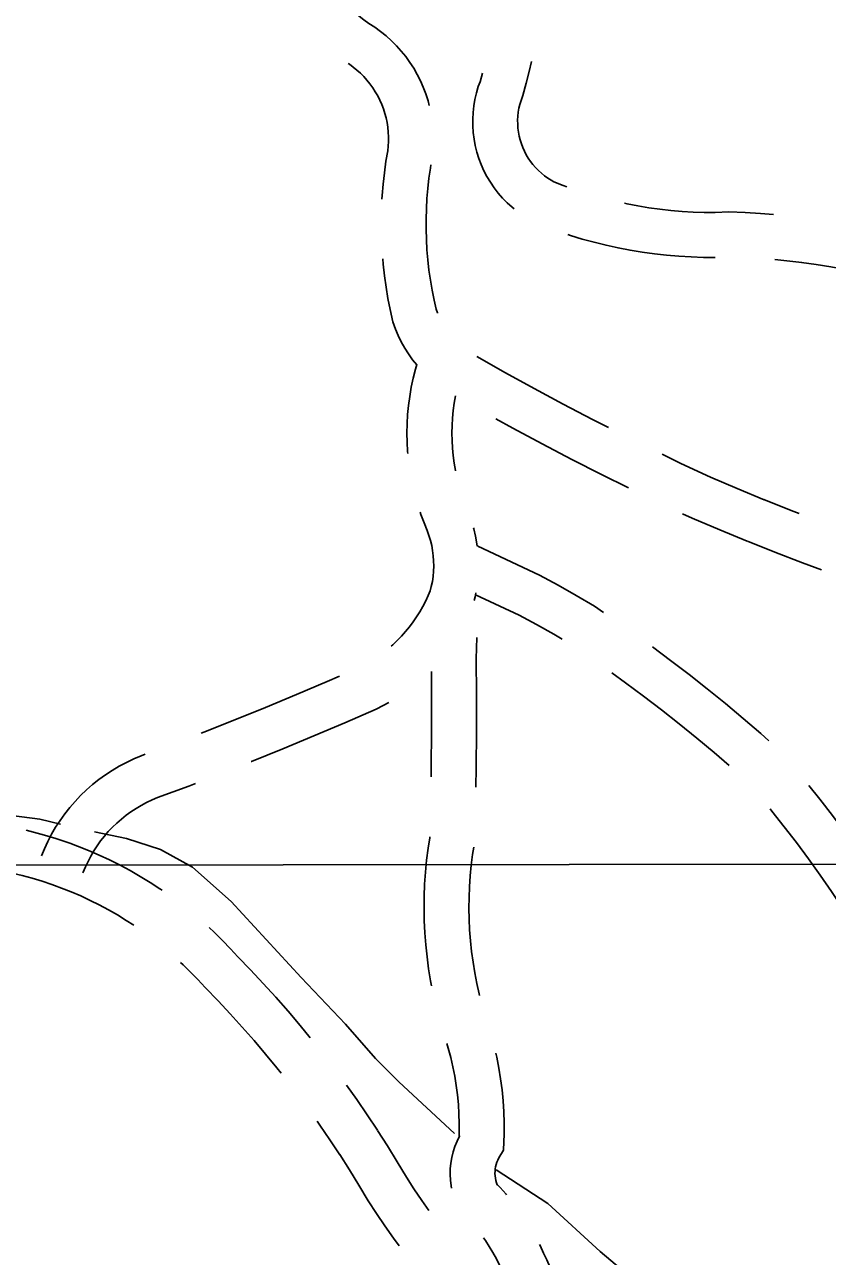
# Model space of a CAD drawing. Extents: x 3297735 to 3335592, y 670436 to 695807.
# Drawn here: x 3327267 to 3327803, y 690728 to 691551 of the extents above; entities that cross this region are included whole.
import ezdxf

# ---------------------------------------------------------------- set-up
doc = ezdxf.new("R2010")
doc.units = 0
for name, color, linetype in [('V-GRID-MAJR', 7, 'Continuous'), ('V-ROAD-CNTR', 7, 'Continuous'), ('V-TOPO-SHOR', 7, 'Continuous')]:
    doc.layers.add(name, color=color, linetype=linetype)

msp = doc.modelspace()

# ---------------------------------------------------------------- linework, layer by layer
at = {"layer": 'V-GRID-MAJR'}
msp.add_lwpolyline([(3301853.13, 690965.76), (3302673.49, 690966.23), (3305673.73, 690968.17), (3310110.29, 690971.5), (3313525.52, 690974.42), (3317355.66, 690978.09), (3321058.09, 690982.03), (3323164.54, 690984.43), (3326643.71, 690988.68), (3330122.76, 690993.26), (3332835.9, 690997.06), (3333379.42, 690997.86)], dxfattribs=at)
at = {"layer": 'V-ROAD-CNTR'}
for points in [[(3327536.84, 691497.15), (3327536.03, 691500.21), (3327534.58, 691504.74), (3327532.89, 691509.19), (3327530.97, 691513.53), (3327528.83, 691517.77), (3327526.46, 691521.89), (3327523.88, 691525.88), (3327521.1, 691529.73), (3327518.11, 691533.43), (3327514.94, 691536.97), (3327511.58, 691540.34), (3327508.05, 691543.52), (3327504.36, 691546.52), (3327500.52, 691549.31), (3327496.53, 691551.9), (3327493.24, 691554.25), (3327490.07, 691556.75), (3327487.01, 691559.38), (3327484.06, 691562.15), (3327481.25, 691565.05), (3327478.57, 691568.07), (3327476.02, 691571.2), (3327474.82, 691572.82)], [(3327605.11, 691526.46), (3327603.63, 691519.79), (3327601.66, 691511.94), (3327599.39, 691503.8), (3327598.15, 691500.35), (3327597.39, 691497.78), (3327596.79, 691495.18), (3327596.34, 691492.55), (3327596.05, 691489.89), (3327595.91, 691487.22), (3327595.93, 691484.55), (3327596.11, 691481.89), (3327596.44, 691479.24), (3327596.93, 691476.61), (3327597.58, 691474.01), (3327598.37, 691471.47), (3327599.32, 691468.96), (3327600.41, 691466.53), (3327601.64, 691464.16), (3327603.01, 691461.86), (3327604.51, 691459.65), (3327606.14, 691457.53), (3327607.89, 691455.52), (3327609.76, 691453.61), (3327611.74, 691451.81), (3327613.82, 691450.13), (3327615.99, 691448.58), (3327618.25, 691447.16), (3327620.14, 691446.12), (3327626.33, 691443.69), (3327628.86, 691442.77)], [(3327505.24, 691434.46), (3327505.37, 691436.9), (3327506.01, 691444.54), (3327506.86, 691452.16), (3327507.93, 691459.76), (3327509.1, 691466.69), (3327509.44, 691469.81), (3327509.62, 691472.98), (3327509.64, 691476.15), (3327509.49, 691479.32), (3327509.17, 691482.48), (3327508.69, 691485.62), (3327508.04, 691488.73), (3327507.23, 691491.8), (3327506.26, 691494.82), (3327505.13, 691497.78), (3327503.85, 691500.69), (3327502.41, 691503.52), (3327500.83, 691506.27), (3327499.11, 691508.94), (3327497.25, 691511.51), (3327495.26, 691513.98), (3327493.14, 691516.34), (3327490.9, 691518.59), (3327488.54, 691520.72), (3327486.07, 691522.72), (3327483.51, 691524.58), (3327482.76, 691525.07)], [(3327572.39, 691518.67), (3327570.79, 691512.92), (3327569.62, 691509.68), (3327568.37, 691505.42), (3327567.36, 691501.1), (3327566.62, 691496.72), (3327566.13, 691492.3), (3327565.9, 691487.88), (3327565.94, 691483.43), (3327566.23, 691479), (3327566.79, 691474.59), (3327567.61, 691470.23), (3327568.68, 691465.92), (3327570, 691461.68), (3327571.57, 691457.53), (3327573.38, 691453.48), (3327575.43, 691449.54), (3327577.7, 691445.73), (3327580.2, 691442.05), (3327582.91, 691438.53), (3327585.82, 691435.18), (3327588.93, 691432), (3327592.21, 691429.02), (3327593.6, 691427.9)], [(3327542.36, 691358.36), (3327542.31, 691358.48), (3327541.45, 691360.91), (3327540.08, 691366.92), (3327538.75, 691373.62), (3327537.61, 691380.35), (3327536.66, 691387.11), (3327535.89, 691393.9), (3327535.32, 691400.7), (3327534.93, 691407.52), (3327534.74, 691414.35), (3327534.74, 691421.18), (3327534.92, 691428), (3327535.3, 691434.82), (3327535.87, 691441.63), (3327536.63, 691448.41), (3327537.58, 691455.18), (3327537.97, 691457.5)], [(3327667.26, 691431.7), (3327669.02, 691431.31), (3327676.3, 691429.91), (3327683.61, 691428.7), (3327690.96, 691427.69), (3327698.33, 691426.87), (3327705.72, 691426.25), (3327713.12, 691425.82), (3327720.53, 691425.59), (3327727.78, 691425.55), (3327736.91, 691425.95), (3327747.81, 691425.54), (3327758.25, 691424.92), (3327766.76, 691424.25)], [(3327629.45, 691410.82), (3327631.22, 691410.22), (3327639.07, 691407.84), (3327646.98, 691405.66), (3327654.95, 691403.68), (3327662.97, 691401.92), (3327671.02, 691400.37), (3327679.12, 691399.04), (3327687.25, 691397.92), (3327695.41, 691397.01), (3327703.59, 691396.32), (3327711.78, 691395.85), (3327719.98, 691395.59), (3327727.83, 691395.55)], [(3327528.47, 691323.69), (3327525.68, 691327.18), (3327522.96, 691331.02), (3327520.46, 691335), (3327518.17, 691339.11), (3327516.12, 691343.34), (3327514.31, 691347.67), (3327512.59, 691352.54), (3327510.74, 691360.67), (3327509.24, 691368.19), (3327507.96, 691375.75), (3327506.89, 691383.34), (3327506.03, 691390.96), (3327505.73, 691394.5)], [(3327767.76, 691394.05), (3327775.8, 691393.25), (3327785.73, 691392.06)], [(3327785.43, 691392.1), (3327795.33, 691390.72), (3327805.05, 691389.16), (3327814.74, 691387.41), (3327824.39, 691385.46), (3327834, 691383.31), (3327843.56, 691380.98), (3327853.08, 691378.45), (3327862.25, 691375.82), (3327865.37, 691374.71)], [(3327656.55, 691281.8), (3327645.84, 691287.26), (3327626.34, 691297.46), (3327606.95, 691307.87), (3327587.68, 691318.49), (3327568.56, 691329.29)], [(3327522.54, 691264.46), (3327522.41, 691265.91), (3327522.06, 691272.05), (3327521.95, 691278.2), (3327522.07, 691284.35), (3327522.41, 691290.49), (3327522.99, 691296.62), (3327523.8, 691302.72), (3327524.84, 691308.78), (3327526.1, 691314.8), (3327527.59, 691320.78), (3327528.55, 691324.07)], [(3327554.37, 691252.86), (3327554.3, 691253.21), (3327553.46, 691258.16), (3327552.8, 691263.15), (3327552.33, 691268.15), (3327552.05, 691273.17), (3327551.95, 691278.19), (3327552.05, 691283.22), (3327552.33, 691288.23), (3327552.81, 691293.23), (3327553.47, 691298.22), (3327554.29, 691303.02)], [(3327669.94, 691241.55), (3327651.97, 691250.46), (3327632.08, 691260.6), (3327612.29, 691270.95), (3327592.62, 691281.52), (3327581.28, 691287.77)], [(3327760.61, 691233.67), (3327742.49, 691241.11), (3327724.72, 691248.65), (3327704.98, 691257.92), (3327692.37, 691264)], [(3327783.99, 691224.47), (3327778.66, 691226.51), (3327760.45, 691233.74)], [(3327511.38, 691135.79), (3327512.46, 691136.72), (3327515.44, 691139.53), (3327518.3, 691142.46), (3327521.04, 691145.51), (3327523.64, 691148.68), (3327526.1, 691151.95), (3327528.42, 691155.32), (3327530.6, 691158.79), (3327532.63, 691162.35), (3327534.51, 691165.99), (3327536.23, 691169.71), (3327537.52, 691172.84), (3327538.23, 691175.59), (3327538.92, 691178.98), (3327539.42, 691182.41), (3327539.73, 691185.85), (3327539.86, 691189.3), (3327539.79, 691192.76), (3327539.54, 691196.21), (3327539.1, 691199.64), (3327538.47, 691203.04), (3327537.65, 691206.4), (3327536.66, 691209.71), (3327535.47, 691213.01), (3327533.35, 691218.11), (3327531.2, 691223.87), (3327530.7, 691225.41)], [(3327749.22, 691205.92), (3327730.94, 691213.42), (3327712.49, 691221.25), (3327706.03, 691224.29)], [(3327568.96, 691202.6), (3327568.75, 691204.28), (3327567.82, 691209.3), (3327566.62, 691214.25), (3327566.46, 691214.8)], [(3327798.89, 691186.8), (3327786.29, 691191.46), (3327767.75, 691198.56), (3327749.38, 691205.85)], [(3327653.3, 691158.34), (3327647.23, 691162.46), (3327635.01, 691169.68), (3327622.94, 691176.51), (3327610.5, 691183.25), (3327569.36, 691202.62)], [(3327566.8, 691166.23), (3327567.48, 691168.84), (3327567.99, 691171.38)], [(3327625.59, 691140.4), (3327619.99, 691143.71), (3327608.41, 691150.27), (3327596.96, 691156.47), (3327567.83, 691170.18)], [(3327567.96, 691041.52), (3327568.19, 691054.56), (3327568.42, 691078.92), (3327568.45, 691103.29), (3327568.28, 691127.3), (3327568.74, 691141.51)], [(3327763.79, 691072.53), (3327758.33, 691077.38), (3327746.57, 691087.51), (3327734.67, 691097.47), (3327722.63, 691107.26), (3327710.45, 691116.87), (3327698.13, 691126.31), (3327686.01, 691135.32)], [(3327384.52, 691077.72), (3327386.27, 691078.39), (3327406.95, 691086.56), (3327427.56, 691094.9), (3327448.1, 691103.44), (3327468.55, 691112.15), (3327476.96, 691115.83)], [(3327538.08, 691048.4), (3327538.19, 691054.97), (3327538.42, 691079.08), (3327538.45, 691103.2), (3327538.34, 691118.9)], [(3327737.15, 691056.03), (3327727.15, 691064.64), (3327715.58, 691074.33), (3327703.87, 691083.84), (3327692.03, 691093.19), (3327680.05, 691102.36), (3327667.95, 691111.36), (3327658.73, 691118.02)], [(3327417.97, 691058.65), (3327418.09, 691058.7), (3327438.95, 691067.15), (3327459.73, 691075.79), (3327480.44, 691084.61), (3327501.32, 691093.73), (3327506.16, 691096.12), (3327509.82, 691098.12)], [(3327277.76, 690995.71), (3327279.7, 691000.4), (3327281.98, 691005.3), (3327284.5, 691010.1), (3327287.23, 691014.77), (3327290.18, 691019.32), (3327293.33, 691023.72), (3327296.68, 691027.97), (3327300.22, 691032.06), (3327303.95, 691035.99), (3327307.86, 691039.74), (3327311.94, 691043.3), (3327316.17, 691046.68), (3327320.55, 691049.85), (3327325.08, 691052.82), (3327329.74, 691055.58), (3327334.52, 691058.12), (3327339.42, 691060.44), (3327344.36, 691062.5), (3327347.12, 691063.53)], [(3327305.5, 690984.28), (3327307.17, 690988.33), (3327308.88, 690991.98), (3327310.75, 690995.55), (3327312.78, 690999.03), (3327314.97, 691002.41), (3327317.32, 691005.69), (3327319.82, 691008.86), (3327322.45, 691011.9), (3327325.23, 691014.83), (3327328.14, 691017.62), (3327331.17, 691020.27), (3327334.32, 691022.78), (3327337.59, 691025.14), (3327340.96, 691027.36), (3327344.43, 691029.41), (3327347.99, 691031.3), (3327351.63, 691033.03), (3327355.4, 691034.6), (3327376.15, 691042.36), (3327380.71, 691044.12)], [(3327848.24, 690961.28), (3327845.6, 690965.54), (3327838.09, 690977.21), (3327830.38, 690988.75), (3327822.49, 691000.16), (3327814.41, 691011.44), (3327806.14, 691022.59), (3327797.68, 691033.59), (3327790.39, 691042.77)], [(3327822.6, 690945.7), (3327820.24, 690949.51), (3327812.99, 690960.76), (3327805.57, 690971.89), (3327797.96, 690982.89), (3327790.16, 690993.77), (3327782.2, 691004.51), (3327774.04, 691015.12), (3327765.72, 691025.59), (3327764.54, 691027.03)], [(3327267.47, 691012.8), (3327272.41, 691011.6), (3327279.9, 691009.57), (3327287.32, 691007.32), (3327294.67, 691004.86), (3327296.79, 691004.08), (3327301.95, 691002.19), (3327309.16, 690999.32), (3327316.28, 690996.25), (3327323.31, 690992.98), (3327330.25, 690989.51), (3327337.08, 690985.84), (3327343.81, 690981.99), (3327350.42, 690977.94), (3327356.92, 690973.71), (3327358.44, 690972.66)], [(3327538.41, 690908.94), (3327537.77, 690912.25), (3327536.46, 690920.23), (3327535.38, 690928.25), (3327534.53, 690936.29), (3327533.91, 690944.35), (3327533.53, 690952.43), (3327533.37, 690960.52), (3327533.45, 690968.6), (3327533.77, 690976.68), (3327534.32, 690984.75), (3327535.09, 690992.8), (3327536.11, 691000.82), (3327537.17, 691007.65), (3327537.19, 691008.41)], [(3327570.53, 690902.31), (3327570.26, 690903.41), (3327568.68, 690910.45), (3327567.3, 690917.54), (3327566.13, 690924.67), (3327565.17, 690931.83), (3327564.41, 690939.01), (3327563.85, 690946.21), (3327563.51, 690953.42), (3327563.38, 690960.65), (3327563.45, 690967.87), (3327563.73, 690975.08), (3327564.22, 690982.29), (3327564.91, 690989.48), (3327565.82, 690996.64), (3327566.58, 691001.57)], [(3327247.33, 690986.37), (3327251.47, 690985.61), (3327258.23, 690984.18), (3327264.94, 690982.55), (3327271.6, 690980.73), (3327278.21, 690978.73), (3327284.76, 690976.54), (3327286.47, 690975.91), (3327291.25, 690974.17), (3327297.66, 690971.61), (3327304, 690968.87), (3327310.27, 690965.96), (3327316.44, 690962.87), (3327322.53, 690959.6), (3327328.52, 690956.17), (3327334.41, 690952.57), (3327339.44, 690949.29)], [(3327389.74, 690947.81), (3327393.18, 690944.63), (3327398.72, 690939.21), (3327404.1, 690933.63), (3327409.03, 690928.23), (3327417.45, 690919.56), (3327425.97, 690910.49), (3327434.33, 690901.27), (3327442.54, 690891.91), (3327450.58, 690882.42), (3327457.32, 690874.19)], [(3327370.77, 690924.49), (3327372.49, 690922.9), (3327377.42, 690918.07), (3327382.22, 690913.1), (3327387.18, 690907.66), (3327395.75, 690898.84), (3327403.92, 690890.14), (3327411.94, 690881.3), (3327419.82, 690872.32), (3327427.54, 690863.21), (3327435.1, 690853.97), (3327437.88, 690850.46)], [(3327551.79, 690773.54), (3327551.43, 690775.3), (3327550.94, 690779.07), (3327550.74, 690782.87), (3327550.82, 690786.67), (3327551.18, 690790.46), (3327551.83, 690794.21), (3327552.76, 690797.91), (3327553.95, 690801.51), (3327555.42, 690805.03), (3327557.15, 690808.42), (3327556.8, 690807.84), (3327556.89, 690810.54), (3327556.91, 690816.91), (3327556.72, 690823.27), (3327556.31, 690829.62), (3327555.7, 690835.96), (3327554.88, 690842.28), (3327553.85, 690848.56), (3327552.61, 690854.81), (3327551.17, 690861.01), (3327549.53, 690867.16), (3327548.58, 690870.29)], [(3327588.54, 690769.3), (3327588.17, 690769.74), (3327584.2, 690774.11), (3327582.11, 690776.25), (3327582.32, 690775.79), (3327581.78, 690777.25), (3327581.35, 690778.74), (3327581.04, 690780.26), (3327580.84, 690781.81), (3327580.75, 690783.36), (3327580.79, 690784.92), (3327580.94, 690786.47), (3327581.2, 690788), (3327581.58, 690789.51), (3327582.07, 690790.99), (3327582.67, 690792.42), (3327583.37, 690793.81), (3327586.51, 690798.97), (3327586.89, 690809.98), (3327586.91, 690817.33), (3327586.69, 690824.68), (3327586.22, 690832.03), (3327585.51, 690839.35), (3327584.56, 690846.64), (3327583.37, 690853.9), (3327581.94, 690861.11), (3327581.32, 690863.81)], [(3327481.63, 690842.43), (3327488.36, 690832.97), (3327495.4, 690822.71), (3327502.2, 690812.44)], [(3327461.87, 690818.46), (3327463.77, 690815.79), (3327470.53, 690805.94), (3327477.19, 690795.88)], [(3327502.34, 690812.23), (3327508.97, 690801.84), (3327515.48, 690791.24), (3327521.6, 690780.89), (3327526.59, 690773.19), (3327531.82, 690765.47), (3327536.64, 690758.67)], [(3327477.05, 690796.09), (3327483.54, 690785.92), (3327489.79, 690775.75), (3327496.09, 690765.1), (3327501.58, 690756.62), (3327507.17, 690748.38), (3327512.93, 690740.25), (3327516.69, 690735.18)], [(3327594.99, 690692.74), (3327594.93, 690693.06), (3327593.92, 690697.2), (3327592.73, 690701.29), (3327591.37, 690705.33), (3327589.84, 690709.3), (3327588.13, 690713.21), (3327586.04, 690717.49), (3327583.86, 690722.26), (3327581.72, 690726.51), (3327579.41, 690730.68), (3327576.94, 690734.75), (3327574.32, 690738.73), (3327573.03, 690740.54)], [(3327623.17, 690639.41), (3327624.39, 690644.53), (3327624.9, 690647.24), (3327625.43, 690649.91), (3327626.25, 690655.42), (3327626.83, 690660.94), (3327627.17, 690666.48), (3327627.28, 690672.02), (3327627.14, 690677.57), (3327626.77, 690683.1), (3327626.16, 690688.62), (3327625.31, 690694.1), (3327624.23, 690699.55), (3327622.91, 690704.94), (3327621.37, 690710.27), (3327619.59, 690715.53), (3327617.59, 690720.7), (3327615.38, 690725.79), (3327613.17, 690730.32), (3327610.9, 690735.26), (3327610.52, 690736.03)]]:
    msp.add_lwpolyline(points, dxfattribs=at)
at = {"layer": 'V-TOPO-SHOR'}
for points in [[(3327021.14, 691872.35), (3327009.56, 691754.17), (3326998.65, 691618.35), (3326987.77, 691469.65), (3326978.99, 691338.67), (3326971.73, 691243.65), (3326969.25, 691168.51), (3326971.49, 691130.94), (3326974.75, 691117), (3326981.77, 691097.69), (3326994.69, 691083.77), (3327003.3, 691077.35), (3327023.19, 691066.67), (3327057.03, 691054.95), (3327104.82, 691044.88), (3327167.65, 691033.78), (3327216.5, 691028), (3327257.85, 691022.74), (3327276.64, 691020.11), (3327290.59, 691016.88)], [(3327313.25, 691011.71), (3327334.64, 691007.38), (3327357.2, 690999.93), (3327378.7, 690988.18), (3327404.52, 690965.17), (3327451.35, 690914.3), (3327480.95, 690883.25), (3327500.87, 690860.22), (3327516.47, 690844.7), (3327553.68, 690810.21)], [(3327581.62, 690785.89), (3327615.98, 690763.38), (3327650.95, 690731.27), (3327679.46, 690707.2), (3327694.53, 690694.35), (3327705.83, 690680.43), (3327708.02, 690665.94), (3327701.63, 690644.99), (3327699.54, 690624.59), (3327695.69, 690608.22)]]:
    msp.add_lwpolyline(points, dxfattribs=at)

doc.saveas('drawing.dxf')
